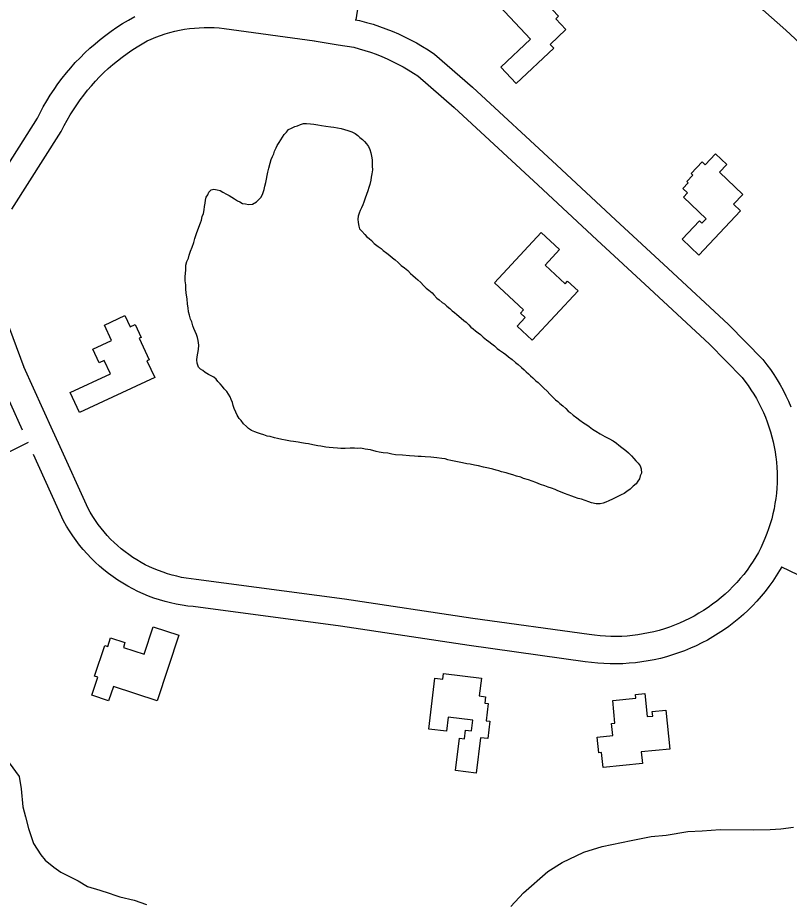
# Model space of a CAD drawing. Extents: x 3297735 to 3335592, y 670436 to 695807.
# Drawn here: x 3322973 to 3323819, y 681158 to 682128 of the extents above; entities that cross this region are included whole.
import ezdxf

# ---------------------------------------------------------------- set-up
doc = ezdxf.new("R2010")
doc.units = 0
for name, color, linetype in [('V-BLDG-OTLN', 7, 'Continuous'), ('V-ROAD-CNTR', 7, 'Continuous'), ('V-SITE-VEGE', 7, 'Continuous'), ('V-TOPO-SHOR', 7, 'Continuous')]:
    doc.layers.add(name, color=color, linetype=linetype)

msp = doc.modelspace()

# ---------------------------------------------------------------- linework, layer by layer
at = {"layer": 'V-BLDG-OTLN'}
for points in [[(3323560.57, 682094.83), (3323519.52, 682056.11), (3323502.55, 682074.1), (3323535.1, 682104.8), (3323500.97, 682140.99), (3323517.61, 682156.69), (3323512.91, 682161.67), (3323528.04, 682175.94), (3323549.62, 682153.05), (3323546.64, 682150.24), (3323565.77, 682129.96), (3323562.74, 682127.11), (3323573.87, 682115.31), (3323556.61, 682099.03)], [(3323765.21, 681916.83), (3323719.43, 681868.23), (3323701.17, 681885.43), (3323720.22, 681905.64), (3323723.05, 681902.98), (3323727.82, 681908.04), (3323702.79, 681931.61), (3323707.29, 681936.39), (3323702.24, 681941.15), (3323707.99, 681947.25), (3323706.36, 681948.79), (3323713.06, 681955.9), (3323711.21, 681957.65), (3323723.24, 681970.42), (3323726.73, 681967.13), (3323737.98, 681979.06), (3323750.22, 681967.52), (3323742.11, 681958.91), (3323767.9, 681934.62), (3323757.75, 681923.85)], [(3323495.53, 681837.72), (3323546.84, 681893.03), (3323567.02, 681874.32), (3323551, 681857.06), (3323573.05, 681836.6), (3323575.79, 681839.56), (3323587.16, 681829.02), (3323536.94, 681774.89), (3323520.37, 681790.27), (3323529.22, 681799.82), (3323524.19, 681804.48), (3323527.5, 681808.06)], [(3323123.11, 681734.16), (3323040.6, 681695.82), (3323030.5, 681717.53), (3323074.6, 681738.02), (3323067.84, 681752.56), (3323062.22, 681749.95), (3323055.19, 681765.08), (3323075.86, 681774.68), (3323068.08, 681791.44), (3323090.47, 681801.84), (3323096.23, 681789.43), (3323101.73, 681791.99), (3323108.25, 681777.96), (3323106.11, 681776.97), (3323116.98, 681753.56), (3323114.61, 681752.45)], [(3323149.39, 681451.74), (3323125.73, 681379.85), (3323077.77, 681395.64), (3323072.6, 681379.92), (3323054.21, 681385.97), (3323060.66, 681405.57), (3323057.16, 681406.72), (3323068.29, 681440.55), (3323071.6, 681439.46), (3323074.68, 681448.82), (3323090.51, 681443.61), (3323088.76, 681438.31), (3323111.64, 681430.78), (3323121.56, 681460.9)], [(3323423.5, 681348.8), (3323430.18, 681404.48), (3323439.06, 681403.42), (3323439.81, 681409.64), (3323481.21, 681404.67), (3323478.88, 681385.21), (3323485.87, 681384.37), (3323485.01, 681377.16), (3323488.72, 681376.72), (3323486.47, 681358.02), (3323490.63, 681357.52), (3323488.34, 681338.49), (3323480.33, 681339.45), (3323475.67, 681300.67), (3323452.97, 681303.39), (3323457.23, 681338.8), (3323462.6, 681338.15), (3323463.74, 681347.64), (3323470.55, 681346.82), (3323471.95, 681358.5), (3323444.7, 681361.78), (3323442.87, 681346.47)], [(3323657.69, 681311), (3323614.65, 681306.64), (3323612.97, 681323.13), (3323609.9, 681322.82), (3323608.16, 681339.98), (3323625.23, 681341.71), (3323623.89, 681354.91), (3323627.69, 681355.3), (3323625.17, 681380.16), (3323650.41, 681382.72), (3323650.01, 681386.69), (3323660.36, 681387.73), (3323662.92, 681362.5), (3323669.12, 681363.13), (3323668.62, 681368.07), (3323683.58, 681369.58), (3323687.9, 681327), (3323656.39, 681323.81)]]:
    msp.add_lwpolyline(points, close=True, dxfattribs=at)
at = {"layer": 'V-ROAD-CNTR'}
msp.add_line((3323297.88, 682102.89), (3323324.26, 682098.6), dxfattribs=at)
for points in [[(3323343.83, 682125.81), (3323352.52, 682180.33), (3323366.92, 682274.72), (3323380.88, 682376.16), (3323386.74, 682443.55)], [(3322940.07, 681932.89), (3322994.5, 682018.24), (3322997.41, 682024.05), (3323000.96, 682030.64), (3323004.71, 682037.12), (3323008.65, 682043.49), (3323012.78, 682049.74), (3323017.09, 682055.87), (3323021.58, 682061.86), (3323026.24, 682067.71), (3323031.08, 682073.43), (3323036.08, 682079), (3323041.25, 682084.42), (3323046.58, 682089.69), (3323052.06, 682094.79), (3323057.69, 682099.73), (3323063.46, 682104.5), (3323069.37, 682109.1), (3323075.42, 682113.52), (3323081.59, 682117.75), (3323087.89, 682121.8), (3323094.3, 682125.67), (3323101.2, 682129.55)], [(3322966.49, 681918.53), (3323020.62, 682003.41), (3323024.03, 682010.2), (3323027.16, 682016.01), (3323030.46, 682021.72), (3323033.93, 682027.33), (3323037.57, 682032.84), (3323041.37, 682038.24), (3323045.32, 682043.52), (3323049.43, 682048.68), (3323053.7, 682053.72), (3323058.1, 682058.63), (3323062.65, 682063.4), (3323067.35, 682068.04), (3323072.18, 682072.53), (3323077.14, 682076.89), (3323082.22, 682081.09), (3323087.43, 682085.14), (3323092.76, 682089.03), (3323098.2, 682092.76), (3323103.75, 682096.34), (3323109.4, 682099.74), (3323114.78, 682102.77), (3323119.38, 682104.86), (3323124.41, 682106.93), (3323129.5, 682108.82), (3323134.66, 682110.53), (3323139.87, 682112.06), (3323145.14, 682113.4), (3323150.45, 682114.56), (3323155.8, 682115.53), (3323161.18, 682116.31), (3323166.58, 682116.9), (3323172.01, 682117.3), (3323177.43, 682117.5), (3323182.87, 682117.52), (3323188.3, 682117.35), (3323193.72, 682116.98), (3323199.14, 682116.42), (3323298.25, 682102.83)], [(3323342.85, 682125.97), (3323347.65, 682125.19), (3323355.32, 682123.16), (3323362.44, 682121.05), (3323369.49, 682118.73), (3323376.47, 682116.21), (3323383.37, 682113.48), (3323390.19, 682110.54), (3323396.92, 682107.41), (3323403.55, 682104.08), (3323410.08, 682100.56), (3323416.51, 682096.84), (3323422.82, 682092.94), (3323429.67, 682088.42), (3323471.39, 682052.02), (3323563.92, 681966.8), (3323628.38, 681906.73), (3323686.07, 681853.41), (3323752.25, 681792.12), (3323789.64, 681753.78), (3323794.09, 681748.09), (3323798.02, 681742.72), (3323801.77, 681737.23), (3323805.34, 681731.61), (3323808.73, 681725.89), (3323811.93, 681720.05), (3323814.93, 681714.11), (3323817.74, 681708.08), (3323820.35, 681701.96)], [(3323324.26, 682098.6), (3323341.39, 682095.81), (3323347.22, 682094.27), (3323353.49, 682092.41), (3323359.7, 682090.37), (3323365.84, 682088.15), (3323371.92, 682085.74), (3323377.93, 682083.16), (3323383.85, 682080.4), (3323389.7, 682077.47), (3323395.45, 682074.36), (3323401.11, 682071.09), (3323406.67, 682067.65), (3323411.47, 682064.49), (3323451.36, 682029.68), (3323543.53, 681944.79), (3323607.97, 681884.74), (3323665.7, 681831.39), (3323731.3, 681770.63), (3323767.02, 681734.01), (3323770.17, 681729.99), (3323773.52, 681725.41), (3323776.72, 681720.72), (3323779.76, 681715.93), (3323782.65, 681711.04), (3323785.38, 681706.07), (3323787.94, 681701), (3323790.34, 681695.85), (3323792.57, 681690.63), (3323794.63, 681685.34), (3323796.51, 681679.99), (3323798.22, 681674.57), (3323799.75, 681669.11), (3323801.11, 681663.6), (3323802.28, 681658.04), (3323803.28, 681652.45), (3323804.12, 681646.59)], [(3322979.93, 681744.89), (3322959.37, 681800.27)], [(3323804.06, 681647.08), (3323804.71, 681641.19), (3323805.15, 681635.53), (3323805.41, 681629.86), (3323805.49, 681624.19), (3323805.38, 681618.51), (3323805.08, 681612.84), (3323804.6, 681607.18), (3323803.94, 681601.54), (3323803.09, 681595.93), (3323802.06, 681590.35), (3323800.85, 681584.8), (3323799.46, 681579.3), (3323797.89, 681573.84), (3323796.15, 681568.44), (3323794.22, 681563.09), (3323792.13, 681557.82), (3323789.87, 681552.61), (3323787.44, 681547.48), (3323784.84, 681542.43), (3323782.08, 681537.47), (3323779.24, 681532.74), (3323775.99, 681527.93), (3323772.51, 681523.11), (3323768.87, 681518.41), (3323765.07, 681513.82), (3323761.13, 681509.36), (3323757.05, 681505.04), (3323752.82, 681500.85), (3323748.47, 681496.81), (3323743.97, 681492.9), (3323739.36, 681489.15), (3323734.62, 681485.55), (3323729.77, 681482.11), (3323724.81, 681478.83), (3323719.75, 681475.71), (3323714.58, 681472.76), (3323709.32, 681469.98), (3323703.98, 681467.37), (3323698.55, 681464.94), (3323693.04, 681462.69), (3323687.46, 681460.62), (3323681.82, 681458.74), (3323676.12, 681457.04), (3323670.36, 681455.52), (3323664.57, 681454.2), (3323658.73, 681453.07), (3323652.85, 681452.13), (3323646.95, 681451.38), (3323641.03, 681450.83), (3323635.09, 681450.47), (3323629.15, 681450.3), (3323623.2, 681450.33), (3323617.25, 681450.56), (3323611.32, 681450.98), (3323605.4, 681451.59), (3323599.28, 681452.43), (3323471.97, 681470.14), (3323331.05, 681491.24), (3323168.72, 681512.84), (3323163.01, 681513.45), (3323157.78, 681514.19), (3323152.58, 681515.12), (3323147.42, 681516.23), (3323142.3, 681517.52), (3323137.23, 681519), (3323132.22, 681520.65), (3323127.26, 681522.48), (3323122.38, 681524.48), (3323117.57, 681526.65), (3323112.83, 681529), (3323108.19, 681531.5), (3323103.63, 681534.17), (3323099.17, 681537), (3323094.82, 681539.99), (3323090.57, 681543.13), (3323086.44, 681546.41), (3323082.42, 681549.84), (3323078.53, 681553.41), (3323074.77, 681557.12), (3323071.14, 681560.95), (3323067.65, 681564.91), (3323064.3, 681569), (3323061.1, 681573.19), (3323058.05, 681577.5), (3323055.15, 681581.91), (3323052.41, 681586.42), (3323050.01, 681590.71), (3323017.54, 681662.24), (3323011.38, 681675.79), (3322979.52, 681745.87)], [(3322978.17, 681676.36), (3322952.21, 681733.46)], [(3322984.28, 681662.91), (3322943.41, 681642.63)], [(3323810.43, 681526.72), (3323808.06, 681522.46), (3323804.55, 681516.62), (3323800.6, 681510.75), (3323796.53, 681505.13), (3323792.29, 681499.65), (3323787.87, 681494.31), (3323783.28, 681489.12), (3323778.52, 681484.08), (3323773.6, 681479.2), (3323768.52, 681474.49), (3323763.28, 681469.94), (3323757.91, 681465.57), (3323752.39, 681461.37), (3323746.74, 681457.36), (3323740.96, 681453.54), (3323735.05, 681449.9), (3323729.04, 681446.46), (3323722.91, 681443.22), (3323716.68, 681440.19), (3323710.35, 681437.36), (3323703.93, 681434.73), (3323697.44, 681432.32), (3323690.86, 681430.13), (3323684.22, 681428.15), (3323677.52, 681426.38), (3323670.76, 681424.84), (3323663.95, 681423.52), (3323657.11, 681422.43), (3323650.24, 681421.56), (3323643.34, 681420.91), (3323636.41, 681420.49), (3323629.49, 681420.3), (3323622.55, 681420.34), (3323615.63, 681420.6), (3323608.72, 681421.09), (3323601.82, 681421.8), (3323595.18, 681422.71), (3323467.68, 681440.45), (3323326.86, 681461.53), (3323165.15, 681483.05), (3323159.3, 681483.67), (3323153.03, 681484.56), (3323146.78, 681485.68), (3323140.58, 681487.02), (3323134.44, 681488.57), (3323128.35, 681490.34), (3323122.33, 681492.32), (3323116.38, 681494.52), (3323110.51, 681496.92), (3323104.73, 681499.53), (3323099.05, 681502.35), (3323093.47, 681505.35), (3323088, 681508.56), (3323082.65, 681511.96), (3323077.42, 681515.54), (3323072.32, 681519.31), (3323067.35, 681523.26), (3323062.54, 681527.37), (3323057.86, 681531.66), (3323053.34, 681536.11), (3323048.98, 681540.72), (3323044.79, 681545.47), (3323040.77, 681550.37), (3323036.92, 681555.41), (3323033.26, 681560.59), (3323029.78, 681565.89), (3323026.49, 681571.31), (3323023.21, 681577.16), (3322990.28, 681649.72)], [(3323810.32, 681526.53), (3323864.36, 681500.7), (3323952.35, 681458.44), (3324038.48, 681417.11), (3324137.72, 681370.44), (3324175.52, 681353.5), (3324179.15, 681351.98), (3324181.67, 681351.13)]]:
    msp.add_lwpolyline(points, dxfattribs=at)
at = {"layer": 'V-SITE-VEGE'}
for points in [[(3322963.47, 681311.81), (3322974.51, 681296.84), (3322976.88, 681283.44), (3322978.47, 681263.74), (3322981.62, 681252.7), (3322984.78, 681240.09), (3322987.15, 681232.21), (3322990.31, 681223.54), (3322998.2, 681210.93), (3323002.93, 681205.42), (3323012.39, 681197.54), (3323020.28, 681192.03), (3323039.2, 681182.58), (3323049.45, 681176.27), (3323062.85, 681172.34), (3323073.1, 681169.19), (3323079.41, 681166.83), (3323084.92, 681165.26), (3323100.69, 681161.32), (3323114.09, 681156.6)], [(3323513.39, 681154.36), (3323527.28, 681169.61), (3323554.04, 681192.84), (3323569.67, 681202.6), (3323593.51, 681214.05), (3323613.63, 681220.1), (3323645.59, 681226.87), (3323667.5, 681231.07), (3323683.9, 681232.63), (3323707.63, 681236.8), (3323723.11, 681237.46), (3323743.15, 681238.96), (3323779.54, 681238.38), (3323797.75, 681239), (3323809.59, 681239.72), (3323823.27, 681241.32)]]:
    msp.add_lwpolyline(points, dxfattribs=at)
at = {"layer": 'V-TOPO-SHOR'}
for points in [[(3323602.73, 682331.27), (3323613, 682327.34), (3323626.6, 682319.5), (3323646.24, 682302.89), (3323659.24, 682286.28), (3323675.26, 682262.72), (3323693.1, 682241.59), (3323718.49, 682213.2), (3323740.55, 682186.63), (3323764.43, 682158.54), (3323778.94, 682145.56), (3323789.82, 682136.8), (3323814.9, 682114.46), (3323860.54, 682072.19)], [(3323171.11, 681764.69), (3323171.47, 681769.31), (3323170.75, 681774.64), (3323170.04, 681777.84), (3323168.97, 681781.04), (3323167.55, 681784.6), (3323166.12, 681787.8), (3323165.05, 681790.64), (3323163.63, 681794.91), (3323162.21, 681798.11), (3323161.14, 681802.37), (3323160.07, 681805.93), (3323159.71, 681810.55), (3323159, 681814.47), (3323158.64, 681820.16), (3323157.57, 681826.56), (3323157.21, 681831.18), (3323157.21, 681835.45), (3323156.5, 681840.07), (3323156.49, 681844.69), (3323156.85, 681847.89), (3323157.2, 681852.16), (3323157.2, 681857.14), (3323158.27, 681861.05), (3323160.04, 681864.96), (3323160.75, 681868.16), (3323162.53, 681872.43), (3323164.3, 681876.7), (3323166.08, 681882.04), (3323167.14, 681886.3), (3323168.92, 681891.64), (3323171.41, 681898.75), (3323173.18, 681903.38), (3323174.25, 681906.58), (3323175.31, 681910.49), (3323176.73, 681913.69), (3323177.44, 681917.6), (3323177.79, 681921.52), (3323178.5, 681925.07), (3323178.86, 681928.27), (3323179.57, 681931.47), (3323181.35, 681934.32), (3323182.41, 681937.17), (3323184.9, 681939.66), (3323188.1, 681940.37), (3323191.66, 681939.66), (3323194.86, 681938.95), (3323197.7, 681937.17), (3323201.97, 681935.04), (3323204.82, 681933.62), (3323207.66, 681931.49), (3323210.51, 681929.71), (3323213.71, 681927.58), (3323216.56, 681926.51), (3323219.4, 681924.74), (3323222.6, 681924.38), (3323225.8, 681923.67), (3323230.43, 681924.03), (3323234.69, 681926.52), (3323236.82, 681928.66), (3323239.67, 681931.5), (3323241.8, 681935.77), (3323243.22, 681940.04), (3323243.93, 681943.59), (3323245, 681947.86), (3323245.7, 681951.42), (3323246.42, 681955.33), (3323247.12, 681958.89), (3323248.19, 681963.51), (3323249.61, 681968.85), (3323250.67, 681972.76), (3323252.09, 681976.32), (3323253.52, 681979.16), (3323254.58, 681982.01), (3323256.36, 681985.56), (3323257.42, 681988.05), (3323259.56, 681991.61), (3323261.33, 681994.46), (3323263.11, 681997.3), (3323264.89, 682000.15), (3323267.73, 682002.99), (3323269.86, 682005.84), (3323273.06, 682007.26), (3323276.62, 682009.04), (3323279.82, 682009.76), (3323283.02, 682011.18), (3323286.22, 682012.25), (3323289.42, 682012.25), (3323294.04, 682011.9), (3323297.6, 682011.55), (3323301.87, 682010.83), (3323305.78, 682010.12), (3323310.76, 682009.42), (3323316.09, 682008.71), (3323319.65, 682008.35), (3323323.56, 682007.65), (3323327.47, 682006.94), (3323331.03, 682005.87), (3323334.94, 682004.81), (3323339.21, 682003.03), (3323342.77, 682001.25)], [(3323342.77, 682001.25), (3323345.97, 681999.12), (3323348.1, 681996.99), (3323350.95, 681994.86), (3323353.08, 681992.72), (3323355.22, 681990.23), (3323357.35, 681987.03), (3323358.78, 681983.83), (3323360.2, 681980.28), (3323360.92, 681976.72), (3323361.63, 681972.46), (3323361.63, 681968.9), (3323361.63, 681965.7), (3323361.99, 681961.43), (3323361.28, 681957.16), (3323360.57, 681953.61), (3323360.21, 681950.41), (3323358.79, 681945.43), (3323357.73, 681942.23), (3323356.67, 681938.67), (3323355.24, 681934.4), (3323353.82, 681930.49), (3323352.4, 681926.22), (3323351.34, 681923.38), (3323349.92, 681919.82), (3323348.5, 681916.97), (3323347.07, 681914.13), (3323346.01, 681910.93), (3323345.66, 681907.37), (3323346.01, 681903.81), (3323346.73, 681899.9), (3323347.79, 681897.06), (3323350.28, 681894.21), (3323353.49, 681890.66), (3323355.62, 681888.17), (3323358.11, 681886.39), (3323360.6, 681884.26), (3323363.8, 681880.71), (3323368.07, 681877.51), (3323371.27, 681875.38), (3323373.41, 681873.24), (3323377.68, 681870.4), (3323380.88, 681867.56), (3323383.73, 681865.07), (3323386.57, 681862.94), (3323390.13, 681860.09), (3323393.33, 681856.89), (3323396.89, 681854.05), (3323400.45, 681851.21), (3323403.65, 681848.01), (3323406.14, 681845.88), (3323408.98, 681843.39), (3323411.48, 681840.9), (3323414.68, 681838.06), (3323417.88, 681834.86), (3323420.73, 681832.02), (3323423.57, 681829.88), (3323427.13, 681826.68), (3323429.26, 681824.55), (3323432.47, 681820.99), (3323434.96, 681819.22), (3323438.16, 681816.37), (3323440.65, 681814.6), (3323443.5, 681812.11), (3323446.7, 681809.62), (3323449.19, 681807.13), (3323451.68, 681805.36), (3323454.17, 681803.22), (3323456.66, 681801.09), (3323462, 681796.47)], [(3323462, 681796.47), (3323464.49, 681794.69), (3323467.33, 681791.85), (3323469.82, 681789.36), (3323472.31, 681787.23), (3323474.8, 681785.1), (3323477.65, 681782.96), (3323480.14, 681781.19), (3323483.34, 681778.34), (3323486.9, 681775.5), (3323489.39, 681773.37), (3323492.59, 681770.88), (3323495.79, 681768.75), (3323498.64, 681765.91), (3323501.13, 681764.13), (3323505.4, 681760.93), (3323507.89, 681759.15), (3323511.09, 681756.67), (3323515, 681753.82), (3323518.56, 681750.62), (3323521.41, 681748.14), (3323525.32, 681744.94), (3323528.17, 681742.45), (3323530.3, 681740.32), (3323532.79, 681738.18), (3323534.93, 681736.05), (3323537.77, 681733.56), (3323540.98, 681730.36), (3323543.46, 681728.59), (3323545.96, 681726.1), (3323549.87, 681722.54), (3323553.43, 681718.99), (3323556.27, 681715.79), (3323559.47, 681712.59), (3323562.32, 681709.75), (3323565.17, 681707.61), (3323567.3, 681705.48), (3323570.5, 681702.99), (3323573.71, 681700.15), (3323576.2, 681697.31), (3323578.69, 681695.53), (3323581.89, 681692.69), (3323585.8, 681689.84), (3323589, 681687.35), (3323593.27, 681684.51), (3323596.83, 681682.03), (3323599.32, 681680.25), (3323602.88, 681677.4), (3323606.79, 681675.27), (3323611.41, 681672.43), (3323616.39, 681669.59), (3323621.02, 681667.1), (3323625.64, 681664.61), (3323629.2, 681662.12), (3323632.04, 681659.99), (3323635.25, 681657.51), (3323639.52, 681653.95), (3323642.36, 681651.46), (3323645.92, 681648.26), (3323648.41, 681645.42), (3323650.55, 681642.93), (3323653.04, 681640.09), (3323655.17, 681637.24), (3323656.24, 681634.04), (3323656.6, 681629.42), (3323655.18, 681626.22), (3323654.47, 681623.02), (3323652.69, 681620.53), (3323650.91, 681617.68), (3323647.71, 681614.84), (3323644.16, 681611.63), (3323640.61, 681609.14), (3323637.76, 681607.01), (3323634.56, 681605.58), (3323630.65, 681603.8), (3323627.81, 681602.38), (3323624.96, 681600.6), (3323621.05, 681598.82), (3323617.49, 681597.4), (3323614.65, 681596.33), (3323611.45, 681595.62), (3323607.18, 681595.61), (3323601.85, 681596.68), (3323599, 681597.74), (3323595.09, 681599.16), (3323590.82, 681600.94), (3323587.27, 681601.65), (3323583.35, 681603.07), (3323580.51, 681604.14), (3323576.24, 681605.56), (3323572.33, 681606.98), (3323568.06, 681608.75), (3323565.21, 681609.82), (3323562.01, 681611.24), (3323558.1, 681612.66), (3323554.54, 681613.73), (3323550.63, 681615.5), (3323546.01, 681616.92), (3323541.03, 681619.05), (3323536.76, 681620.47), (3323532.85, 681621.89)], [(3323532.85, 681621.89), (3323527.51, 681623.32), (3323524.31, 681624.74), (3323519.69, 681625.8), (3323515.77, 681627.58), (3323511.86, 681628.64), (3323508.31, 681629.71), (3323503.32, 681630.77), (3323500.48, 681631.84), (3323497.28, 681632.55), (3323493.72, 681633.61), (3323489.1, 681634.68), (3323483.41, 681635.74), (3323478.07, 681637.16), (3323473.8, 681637.87), (3323468.83, 681638.93), (3323465.27, 681639.64), (3323460.65, 681640.71), (3323456.73, 681641.42), (3323451.4, 681642.48), (3323447.84, 681643.19), (3323444.29, 681643.9), (3323441.44, 681644.97), (3323437.88, 681645.32), (3323432.55, 681646.03), (3323425.79, 681646.74), (3323419.75, 681647.09), (3323415.12, 681647.44), (3323411.92, 681647.44), (3323408.01, 681647.8), (3323402.32, 681648.15), (3323394.85, 681648.86), (3323387.03, 681649.21), (3323383.12, 681649.92), (3323378.85, 681650.98), (3323373.51, 681651.69), (3323369.25, 681652.4), (3323366.04, 681653.11), (3323359.64, 681654.89), (3323353.95, 681655.59), (3323348.97, 681656.66), (3323345.42, 681656.3), (3323342.22, 681656.66), (3323337.24, 681656.65), (3323331.91, 681656.3), (3323327.28, 681656.29), (3323323.37, 681656.65), (3323318.74, 681657), (3323314.48, 681657.35), (3323310.57, 681657.71), (3323305.23, 681658.77), (3323302.03, 681659.13), (3323296.34, 681660.19), (3323291.72, 681661.26), (3323288.52, 681661.61), (3323283.89, 681662.32), (3323280.34, 681663.38), (3323275.35, 681664.09), (3323271.8, 681664.45), (3323266.46, 681665.51), (3323262.55, 681666.22), (3323257.57, 681667.28), (3323254.37, 681667.99), (3323249.75, 681669.41), (3323246.55, 681669.77), (3323242.64, 681671.19), (3323239.08, 681672.26), (3323235.88, 681673.32), (3323233.03, 681674.39), (3323229.12, 681675.81), (3323225.92, 681678.29), (3323223.79, 681680.43), (3323220.58, 681683.27), (3323217.73, 681686.82), (3323215.6, 681689.31), (3323213.46, 681692.87), (3323212.04, 681696.07), (3323210.26, 681699.98), (3323209.19, 681703.54), (3323208.48, 681706.73), (3323207.06, 681709.94), (3323205.99, 681712.78), (3323203.85, 681715.62), (3323202.07, 681718.82), (3323199.23, 681721.67), (3323197.45, 681724.16), (3323194.96, 681727), (3323192.47, 681729.84), (3323190.33, 681732.33), (3323187.84, 681734.46), (3323185, 681735.89), (3323182.15, 681737.31), (3323178.59, 681739.44), (3323175.75, 681741.57), (3323173.26, 681743.35), (3323171.12, 681745.48), (3323169.7, 681749.75), (3323169.34, 681753.3), (3323169.69, 681756.86), (3323170.4, 681760.77), (3323171.11, 681764.69)]]:
    msp.add_lwpolyline(points, dxfattribs=at)

doc.saveas('drawing.dxf')
